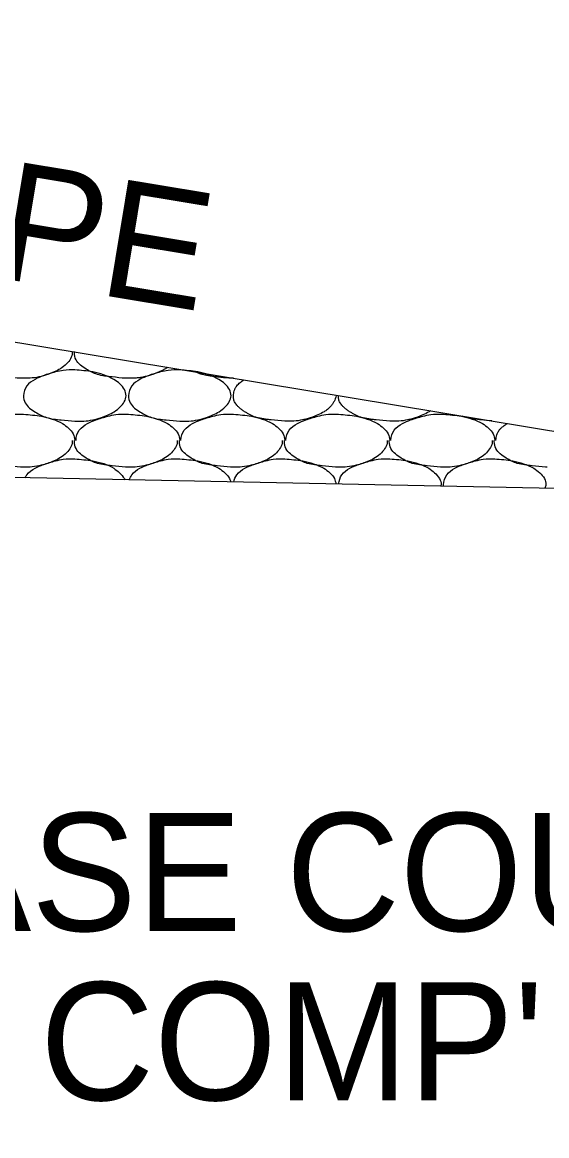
# Model space of a CAD drawing. Extents: x 1364961 to 1365294, y 367927 to 368034.
# Drawn here: x 1365243.03 to 1365245.59, y 367966.59 to 367972.02 of the extents above; entities that cross this region are included whole.
import ezdxf

# ---------------------------------------------------------------- set-up
doc = ezdxf.new("R2010")
doc.units = 0
doc.layers.add('Default', color=7, linetype='Continuous')

msp = doc.modelspace()

# ---------------------------------------------------------------- linework, layer by layer
at = {"layer": 'Default'}
for p, q in [((1365235.476, 367971.7065), (1365254.259, 367968.5964)), ((1365247.5384, 367969.7092), (1365218.479, 367970.2901)), ((1365244.0603, 367970.2851), (1365244.055, 367970.2853)), ((1365243.031, 367970.1093), (1365243.037, 367970.1093)), ((1365243.543, 367970.1093), (1365243.549, 367970.1093)), ((1365244.055, 367970.1093), (1365244.061, 367970.1093)), ((1365244.567, 367970.1093), (1365244.573, 367970.1093)), ((1365245.079, 367970.1093), (1365245.085, 367970.1093))]:
    msp.add_line(p, q, dxfattribs=at)
for points in [[(1365243.031, 367970.2853), (1365243.023, 367970.2853), (1365242.957, 367970.2913), (1365242.885, 367970.3033), (1365242.831, 367970.3293), (1365242.781, 367970.3753), (1365242.773, 367970.4093), (1365242.773, 367970.4153)], [(1365243.275, 367970.4153), (1365243.275, 367970.4093), (1365243.247, 367970.3553), (1365243.217, 367970.3313), (1365243.155, 367970.3033), (1365243.069, 367970.2853), (1365243.031, 367970.2853)], [(1365243.543, 367970.2853), (1365243.535, 367970.2853), (1365243.469, 367970.2913), (1365243.397, 367970.3033), (1365243.343, 367970.3293), (1365243.293, 367970.3753), (1365243.285, 367970.4093), (1365243.285, 367970.4153)], [(1365243.287, 367970.3253), (1365243.375, 367970.3153), (1365243.477, 367970.2793), (1365243.529, 367970.2293), (1365243.537, 367970.1993), (1365243.509, 367970.1453), (1365243.479, 367970.1213), (1365243.417, 367970.0933), (1365243.331, 367970.0753), (1365243.287, 367970.0753), (1365243.221, 367970.0813), (1365243.149, 367970.0933), (1365243.095, 367970.1193), (1365243.045, 367970.1653), (1365243.037, 367970.1993), (1365243.053, 367970.2473), (1365243.093, 367970.2793), (1365243.133, 367970.2973), (1365243.193, 367970.3153), (1365243.231, 367970.3233), (1365243.287, 367970.3253)], [(1365243.7398, 367970.3381), (1365243.7346, 367970.3346), (1365243.729, 367970.3313), (1365243.7139, 367970.323), (1365243.6987, 367970.3156), (1365243.6831, 367970.309), (1365243.667, 367970.3033), (1365243.6457, 367970.2968), (1365243.6243, 367970.2913), (1365243.6028, 367970.2873), (1365243.5919, 367970.286), (1365243.581, 367970.2853), (1365243.562, 367970.2849), (1365243.5525, 367970.285), (1365243.543, 367970.2853)], [(1365243.799, 367970.3253), (1365243.887, 367970.3153), (1365243.989, 367970.2793), (1365244.041, 367970.2293), (1365244.049, 367970.1993), (1365244.021, 367970.1453), (1365243.991, 367970.1213), (1365243.929, 367970.0933), (1365243.843, 367970.0753), (1365243.799, 367970.0753), (1365243.733, 367970.0813), (1365243.661, 367970.0933), (1365243.607, 367970.1193), (1365243.557, 367970.1653), (1365243.549, 367970.1993), (1365243.565, 367970.2473), (1365243.605, 367970.2793), (1365243.645, 367970.2973), (1365243.705, 367970.3153), (1365243.743, 367970.3233), (1365243.799, 367970.3253)], [(1365244.055, 367970.2853), (1365244.047, 367970.2853), (1365244.0305, 367970.2862), (1365244.014, 367970.2876), (1365243.9975, 367970.2894), (1365243.981, 367970.2913), (1365243.9629, 367970.2935), (1365243.9449, 367970.2962), (1365243.9269, 367970.2994), (1365243.918, 367970.3013), (1365243.909, 367970.3033), (1365243.8935, 367970.3082), (1365243.8788, 367970.3151)], [(1365244.5614, 367970.2021), (1365244.561, 367970.1993), (1365244.5513, 367970.1715), (1365244.5431, 367970.1581), (1365244.533, 367970.1453), (1365244.5187, 367970.1318), (1365244.503, 367970.1213), (1365244.4727, 367970.1056), (1365244.441, 367970.0933), (1365244.4197, 367970.0869), (1365244.3983, 367970.0816), (1365244.355, 367970.0753), (1365244.344, 367970.0748), (1365244.333, 367970.0746), (1365244.322, 367970.0747), (1365244.311, 367970.0753), (1365244.245, 367970.0813), (1365244.2269, 367970.0835), (1365244.2089, 367970.0862), (1365244.1909, 367970.0894), (1365244.173, 367970.0933), (1365244.1587, 367970.0977), (1365244.1452, 367970.1039), (1365244.1321, 367970.1112), (1365244.119, 367970.1193), (1365244.1048, 367970.1287), (1365244.0918, 367970.1389), (1365244.0799, 367970.1508), (1365244.0743, 367970.1577), (1365244.0716, 367970.1614), (1365244.069, 367970.1653), (1365244.0646, 367970.1737), (1365244.0621, 367970.1822), (1365244.061, 367970.1908), (1365244.061, 367970.1993), (1365244.0622, 367970.2115), (1365244.065, 367970.2236), (1365244.0697, 367970.2356), (1365244.073, 367970.2415), (1365244.0749, 367970.2444), (1365244.077, 367970.2473), (1365244.0934, 367970.2644), (1365244.1023, 367970.2709), (1365244.1119, 367970.2765)], [(1365245.0224, 367970.1258), (1365245.015, 367970.1213), (1365244.9847, 367970.1056), (1365244.953, 367970.0933), (1365244.9317, 367970.0869), (1365244.9103, 367970.0816), (1365244.867, 367970.0753), (1365244.856, 367970.0748), (1365244.845, 367970.0746), (1365244.834, 367970.0747), (1365244.823, 367970.0753), (1365244.757, 367970.0813), (1365244.7389, 367970.0835), (1365244.7209, 367970.0862), (1365244.7029, 367970.0894), (1365244.685, 367970.0933), (1365244.6707, 367970.0977), (1365244.6572, 367970.1039), (1365244.6441, 367970.1112), (1365244.631, 367970.1193), (1365244.6168, 367970.1287), (1365244.6038, 367970.1389), (1365244.5919, 367970.1508), (1365244.5863, 367970.1577), (1365244.5836, 367970.1614), (1365244.581, 367970.1653), (1365244.5741, 367970.1822), (1365244.573, 367970.1993), (1365244.573, 367970.2002)], [(1365242.781, 367969.9813), (1365242.781, 367969.9833), (1365242.797, 367970.0313), (1365242.837, 367970.0633), (1365242.877, 367970.0813), (1365242.937, 367970.0993), (1365242.975, 367970.1073), (1365243.031, 367970.1093)], [(1365243.037, 367970.1093), (1365243.125, 367970.0993), (1365243.227, 367970.0633), (1365243.279, 367970.0133), (1365243.287, 367969.9833), (1365243.287, 367969.9813)], [(1365243.293, 367969.9813), (1365243.293, 367969.9833), (1365243.309, 367970.0313), (1365243.349, 367970.0633), (1365243.389, 367970.0813), (1365243.449, 367970.0993), (1365243.487, 367970.1073), (1365243.543, 367970.1093)], [(1365243.549, 367970.1093), (1365243.637, 367970.0993), (1365243.739, 367970.0633), (1365243.791, 367970.0133), (1365243.799, 367969.9833), (1365243.799, 367969.9813)], [(1365243.805, 367969.9813), (1365243.805, 367969.9833), (1365243.821, 367970.0313), (1365243.861, 367970.0633), (1365243.901, 367970.0813), (1365243.961, 367970.0993), (1365243.999, 367970.1073), (1365244.055, 367970.1093)], [(1365244.061, 367970.1093), (1365244.149, 367970.0993), (1365244.251, 367970.0633), (1365244.303, 367970.0133), (1365244.311, 367969.9833), (1365244.311, 367969.9813)], [(1365244.317, 367969.9813), (1365244.317, 367969.9833), (1365244.333, 367970.0313), (1365244.373, 367970.0633), (1365244.413, 367970.0813), (1365244.473, 367970.0993), (1365244.511, 367970.1073), (1365244.567, 367970.1093)], [(1365244.573, 367970.1093), (1365244.661, 367970.0993), (1365244.763, 367970.0633), (1365244.815, 367970.0133), (1365244.823, 367969.9833), (1365244.823, 367969.9813)], [(1365244.829, 367969.9813), (1365244.829, 367969.9833), (1365244.845, 367970.0313), (1365244.885, 367970.0633), (1365244.925, 367970.0813), (1365244.985, 367970.0993), (1365245.023, 367970.1073), (1365245.079, 367970.1093)], [(1365245.085, 367970.1093), (1365245.173, 367970.0993), (1365245.275, 367970.0633), (1365245.327, 367970.0133), (1365245.335, 367969.9833), (1365245.335, 367969.9813)], [(1365245.3213, 367970.0763), (1365245.269, 367970.0813), (1365245.2329, 367970.0862), (1365245.2149, 367970.0894), (1365245.2059, 367970.0913), (1365245.197, 367970.0933), (1365245.1768, 367970.1002)], [(1365245.341, 367969.9813), (1365245.341, 367969.9833), (1365245.3421, 367969.9958), (1365245.3451, 367970.008), (1365245.35, 367970.0198), (1365245.3532, 367970.0256), (1365245.355, 367970.0285), (1365245.357, 367970.0313), (1365245.3657, 367970.0415), (1365245.3754, 367970.05), (1365245.3858, 367970.057), (1365245.3913, 367970.0602), (1365245.397, 367970.0633), (1365245.3977, 367970.0636)], [(1365243.031, 367969.8513), (1365243.023, 367969.8513), (1365242.957, 367969.8573), (1365242.885, 367969.8693), (1365242.831, 367969.8953), (1365242.781, 367969.9413), (1365242.773, 367969.9753), (1365242.773, 367969.9813)], [(1365243.275, 367969.9813), (1365243.275, 367969.9753), (1365243.247, 367969.9213), (1365243.217, 367969.8973), (1365243.155, 367969.8693), (1365243.069, 367969.8513), (1365243.031, 367969.8513)], [(1365243.543, 367969.8513), (1365243.535, 367969.8513), (1365243.469, 367969.8573), (1365243.397, 367969.8693), (1365243.343, 367969.8953), (1365243.293, 367969.9413), (1365243.285, 367969.9753), (1365243.285, 367969.9813)], [(1365243.787, 367969.9813), (1365243.787, 367969.9753), (1365243.759, 367969.9213), (1365243.729, 367969.8973), (1365243.667, 367969.8693), (1365243.581, 367969.8513), (1365243.543, 367969.8513)], [(1365244.055, 367969.8513), (1365244.047, 367969.8513), (1365243.981, 367969.8573), (1365243.909, 367969.8693), (1365243.855, 367969.8953), (1365243.805, 367969.9413), (1365243.797, 367969.9753), (1365243.797, 367969.9813)], [(1365244.299, 367969.9813), (1365244.299, 367969.9753), (1365244.271, 367969.9213), (1365244.241, 367969.8973), (1365244.179, 367969.8693), (1365244.093, 367969.8513), (1365244.055, 367969.8513)], [(1365244.567, 367969.8513), (1365244.559, 367969.8513), (1365244.493, 367969.8573), (1365244.421, 367969.8693), (1365244.367, 367969.8953), (1365244.317, 367969.9413), (1365244.309, 367969.9753), (1365244.309, 367969.9813)], [(1365244.811, 367969.9813), (1365244.811, 367969.9753), (1365244.783, 367969.9213), (1365244.753, 367969.8973), (1365244.691, 367969.8693), (1365244.605, 367969.8513), (1365244.567, 367969.8513)], [(1365245.079, 367969.8513), (1365245.071, 367969.8513), (1365245.005, 367969.8573), (1365244.933, 367969.8693), (1365244.879, 367969.8953), (1365244.829, 367969.9413), (1365244.821, 367969.9753), (1365244.821, 367969.9813)], [(1365245.323, 367969.9813), (1365245.323, 367969.9753), (1365245.295, 367969.9213), (1365245.265, 367969.8973), (1365245.203, 367969.8693), (1365245.117, 367969.8513), (1365245.079, 367969.8513)], [(1365245.591, 367969.8513), (1365245.583, 367969.8513), (1365245.517, 367969.8573), (1365245.445, 367969.8693), (1365245.391, 367969.8953), (1365245.341, 367969.9413), (1365245.333, 367969.9753), (1365245.333, 367969.9813)], [(1365243.045, 367969.7993), (1365243.053, 367969.8133), (1365243.093, 367969.8453), (1365243.133, 367969.8633), (1365243.193, 367969.8813), (1365243.231, 367969.8893), (1365243.287, 367969.8913)], [(1365243.287, 367969.8913), (1365243.375, 367969.8813), (1365243.477, 367969.8453), (1365243.529, 367969.7953), (1365243.533, 367969.7893)], [(1365243.553, 367969.7893), (1365243.565, 367969.8133), (1365243.605, 367969.8453), (1365243.645, 367969.8633), (1365243.705, 367969.8813), (1365243.743, 367969.8893), (1365243.799, 367969.8913)], [(1365243.799, 367969.8913), (1365243.887, 367969.8813), (1365243.989, 367969.8453), (1365244.041, 367969.7953), (1365244.048, 367969.7793)], [(1365244.062, 367969.7783), (1365244.077, 367969.8133), (1365244.117, 367969.8453), (1365244.157, 367969.8633), (1365244.217, 367969.8813), (1365244.255, 367969.8893), (1365244.311, 367969.8913)], [(1365244.311, 367969.8913), (1365244.399, 367969.8813), (1365244.501, 367969.8453), (1365244.553, 367969.7953), (1365244.561, 367969.7683)], [(1365244.573, 367969.7683), (1365244.589, 367969.8133), (1365244.629, 367969.8453), (1365244.669, 367969.8633), (1365244.729, 367969.8813), (1365244.767, 367969.8893), (1365244.823, 367969.8913)], [(1365244.823, 367969.8913), (1365244.911, 367969.8813), (1365245.013, 367969.8453), (1365245.065, 367969.7953), (1365245.073, 367969.7653), (1365245.071, 367969.7583)], [(1365245.085, 367969.7583), (1365245.085, 367969.7653), (1365245.101, 367969.8133), (1365245.141, 367969.8453), (1365245.181, 367969.8633), (1365245.241, 367969.8813), (1365245.279, 367969.8893), (1365245.335, 367969.8913)], [(1365245.335, 367969.8913), (1365245.423, 367969.8813), (1365245.525, 367969.8453), (1365245.577, 367969.7953), (1365245.585, 367969.7653), (1365245.58, 367969.7483)]]:
    msp.add_spline(points, degree=3, dxfattribs=at)

# ---------------------------------------------------------------- texts
msp.add_text('EXIST. SLOPE', height=0.576, rotation=350.5982, dxfattribs=at).set_placement((1365238.7464, 367971.4642))
for s, p in [('AGGREGATE BASE COURSE', (1365236.954, 367967.5872)), ("(CLASS 7)- VAR. COMP'D. DEPTH", (1365236.954, 367966.7612))]:
    msp.add_text(s, height=0.576, dxfattribs=at).set_placement(p)

doc.saveas('drawing.dxf')
